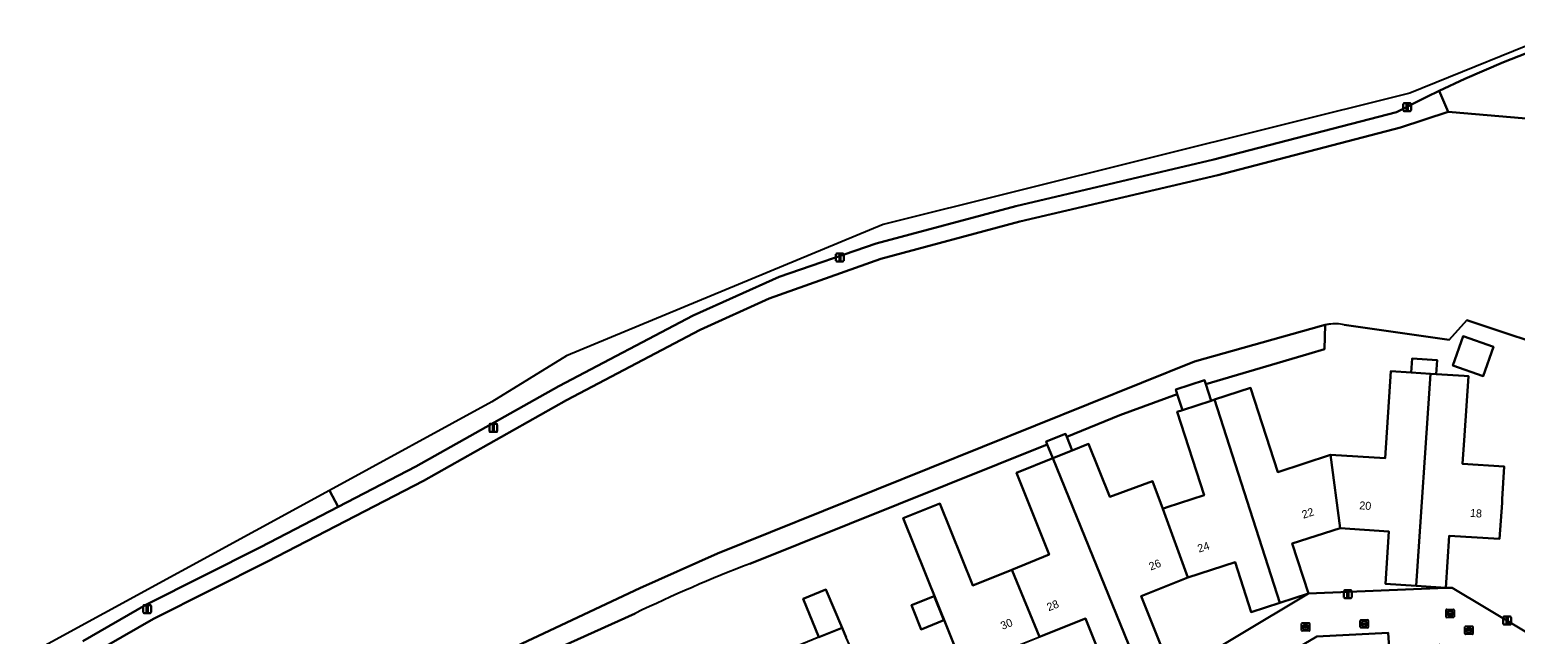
# Model space of a CAD drawing. Extents: x 158472 to 159562, y 388525 to 389606.
# Drawn here: x 158522.7 to 158708.4, y 389184.7 to 389260.3 of the extents above; entities that cross this region are included whole.
import ezdxf

# ---------------------------------------------------------------- set-up
doc = ezdxf.new("R2010")
doc.units = 0
for name, color, linetype in [('IMGEO_Erf', 7, 'Continuous'), ('IMGEO_Fietspad_gesloten', 7, 'Continuous'), ('IMGEO_Greppel_droge_sloot', 7, 'Continuous'), ('IMGEO_Groenvoorziening', 7, 'Continuous'), ('IMGEO_Kolk', 7, 'Continuous'), ('IMGEO_Lichtmast', 7, 'Continuous'), ('IMGEO_Loofbos', 7, 'Continuous'), ('IMGEO_Pand', 7, 'Continuous'), ('IMGEO_Pand_nummerreeks', 7, 'Continuous'), ('IMGEO_Parkeervlak_open', 7, 'Continuous'), ('IMGEO_Rijbaan_lokaal_open', 7, 'Continuous'), ('IMGEO_Rioolput', 7, 'Continuous')]:
    doc.layers.add(name, color=color, linetype=linetype)

msp = doc.modelspace()

# ---------------------------------------------------------------- linework, layer by layer
at = {"layer": 'IMGEO_Erf'}
for points in [[(158684.61, 389223.4), (158684.54, 389220.36), (158682.55, 389219.78), (158669.67, 389215.98), (158670.34, 389213.91), (158670.76, 389214.05), (158675.27, 389215.52), (158678.69, 389205), (158685.29, 389207.14), (158692.11, 389206.72), (158692.83, 389217.61), (158695.36, 389217.45), (158695.48, 389219.18), (158698.59, 389218.98), (158698.48, 389217.24), (158702, 389217.01), (158702.53, 389216.98), (158702.04, 389209.55), (158701.78, 389206.03), (158707, 389205.69), (158706.74, 389201.62), (158706.71, 389201.17), (158706.41, 389196.63), (158700.1, 389197.04), (158699.67, 389190.53), (158700.46, 389190.51), (158772.1, 389147.69)], [(158725.84, 389207.98), (158730.01, 389205.47), (158734.09, 389203.02), (158742.9, 389197.72), (158747.16, 389195.16), (158751.2, 389192.73), (158760.12, 389187.42), (158763.63, 389185.31), (158764.39, 389186.65), (158766.03, 389189.36), (158767.48, 389191.78), (158727.9, 389215.5), (158702.3, 389223.99), (158700.09, 389221.53), (158687, 389223.41)], [(158640.35, 389178.1), (158631.85, 389199.23), (158636.43, 389201.07), (158640.55, 389190.82), (158645.43, 389192.79), (158650.12, 389194.68), (158646.01, 389204.9), (158650.57, 389206.74), (158649.87, 389208.45), (158612.7, 389193.54)], [(158656.25, 389174.05), (158682.51, 389189.81), (158678.95, 389188.65), (158675.37, 389187.49), (158673.35, 389193.73), (158667.46, 389191.82), (158661.6, 389189.47), (158664.45, 389182.39)], [(158621.32, 389184.34), (158619.36, 389189.16), (158622.21, 389190.32), (158624.24, 389185.53), (158624.75, 389184.31)], [(158598.38, 389187.33), (158583.13, 389180.44), (158585.58, 389174.39), (158588.59, 389166.95), (158584.37, 389165.23), (158581.35, 389172.67), (158581.57, 389172.76), (158579.18, 389178.65), (158552, 389166.37)], [(158657.49, 389179.59), (158654.63, 389186.71), (158648.88, 389184.4)]]:
    msp.add_lwpolyline(points, dxfattribs=at)
for points in [[(158700.57, 389218.3), (158701.85, 389221.98), (158705.63, 389220.65), (158704.35, 389216.98)], [(158666.11, 389212.54), (158666.76, 389212.75), (158666.12, 389214.73), (158658.95, 389212.09), (158652.3, 389209.42), (158652.98, 389207.71), (158655.03, 389208.53), (158657.71, 389201.88), (158663.02, 389203.84), (158664.3, 389200.38), (158664.84, 389200.6), (158669.49, 389202.11)], [(158699.67, 389190.53), (158695.98, 389190.77), (158692.14, 389191.03), (158692.58, 389197.58), (158686.48, 389197.98), (158680.48, 389196.05), (158682.51, 389189.81)], [(158632.89, 389188.36), (158635.74, 389189.49), (158636.95, 389186.47), (158634.09, 389185.33), (158633.13, 389187.74)]]:
    msp.add_lwpolyline(points, close=True, dxfattribs=at)
for centre, radius, start, end in [((158685.81, 389217.45), 6.06, 96.7689, 101.43), ((158685.84, 389217.23), 6.29, 79.3889, 96.8209), ((158679.5, 389019.68), 186.25, 111.0196, 115.8212)]:
    msp.add_arc(centre, radius, start, end, dxfattribs=at)
at = {"layer": 'IMGEO_Fietspad_gesloten'}
for points in [[(158714.71, 389260.29), (158695.19, 389252.35), (158629.37, 389235.92), (158589.79, 389219.52), (158580.45, 389213.76), (158560.16, 389202.7), (158561.23, 389200.64), (158570.94, 389205.68), (158588.83, 389215.74), (158605.59, 389224.58), (158616.37, 389229.39), (158628.47, 389233.58), (158645.93, 389238.25), (158670.68, 389244.05), (158693.51, 389250), (158697.31, 389251.91), (158698.85, 389252.64), (158702.08, 389254.15), (158706.88, 389256.23), (158710.75, 389257.72)], [(158529.31, 389183.88), (158537.19, 389188.41), (158551.52, 389195.6), (158561.23, 389200.64), (158560.16, 389202.7), (158522.68, 389182.28)]]:
    msp.add_lwpolyline(points, dxfattribs=at)
at = {"layer": 'IMGEO_Greppel_droge_sloot'}
for points in [[(158612.7, 389193.54), (158649.87, 389208.45), (158649.72, 389208.81), (158652.15, 389209.79), (158652.3, 389209.42), (158658.95, 389212.09), (158666.12, 389214.73), (158665.93, 389215.32), (158669.51, 389216.47), (158669.67, 389215.98), (158682.55, 389219.78), (158684.54, 389220.36), (158684.61, 389223.4), (158684.13, 389223.28), (158668.27, 389218.8), (158608.65, 389194.82), (158598.93, 389190.48), (158572.18, 389177.89), (158551.72, 389168.84)], [(158552, 389166.37), (158579.18, 389178.65), (158579.07, 389178.9), (158583.1, 389180.53), (158583.13, 389180.44), (158598.38, 389187.33)]]:
    msp.add_lwpolyline(points, dxfattribs=at)
msp.add_arc((158679.5, 389019.68), 186.25, 111.0196, 115.8212, dxfattribs=at)
at = {"layer": 'IMGEO_Groenvoorziening'}
msp.add_lwpolyline([(158530.33, 389182.16), (158538.14, 389186.65), (158552.42, 389193.81), (158571.89, 389203.92), (158589.79, 389213.99), (158606.47, 389222.79), (158615.09, 389226.71), (158629.07, 389231.66), (158646.43, 389236.31), (158671.17, 389242.11), (158694.01, 389248.07), (158700, 389250.04), (158698.85, 389252.64), (158697.31, 389251.91), (158693.51, 389250), (158670.68, 389244.05), (158645.93, 389238.25), (158628.47, 389233.58), (158616.37, 389229.39), (158605.59, 389224.58), (158588.83, 389215.74), (158570.94, 389205.68), (158561.23, 389200.64), (158551.52, 389195.6), (158537.19, 389188.41), (158529.31, 389183.88)], dxfattribs=at)
at = {"layer": 'IMGEO_Kolk'}
for p, q in [((158688.98, 389185.6), (158688.98, 389186.46)), ((158689.06, 389186.53), (158689.91, 389186.53)), ((158689.47, 389186.31), (158689.5, 389186.31)), ((158689.98, 389186.46), (158689.98, 389185.6)), ((158689.91, 389185.53), (158689.06, 389185.53)), ((158689.24, 389186.02), (158689.24, 389186.04)), ((158689.68, 389185.99), (158689.28, 389185.99)), ((158689.29, 389186.07), (158689.68, 389186.07)), ((158689.49, 389185.75), (158689.47, 389185.75)), ((158689.73, 389186.04), (158689.73, 389186.02)), ((158702.08, 389184.8), (158702.08, 389185.65)), ((158702.15, 389185.72), (158703.01, 389185.72)), ((158703.01, 389184.72), (158702.15, 389184.72)), ((158702.34, 389185.22), (158702.34, 389185.23)), ((158702.38, 389185.27), (158702.78, 389185.27)), ((158702.78, 389185.18), (158702.38, 389185.18)), ((158702.59, 389184.94), (158702.56, 389184.94)), ((158702.57, 389185.5), (158702.59, 389185.5)), ((158702.82, 389185.23), (158702.82, 389185.22)), ((158703.08, 389185.65), (158703.08, 389184.8))]:
    msp.add_line(p, q, dxfattribs=at)
for points in [[(158688.98, 389185.6), (158688.98, 389186.46)], [(158689.06, 389186.53), (158689.91, 389186.53)], [(158689.98, 389186.46), (158689.98, 389185.6)], [(158689.91, 389185.53), (158689.06, 389185.53)], [(158702.08, 389184.8), (158702.08, 389185.65)], [(158702.15, 389185.72), (158703.01, 389185.72)], [(158703.01, 389184.72), (158702.15, 389184.72)], [(158703.08, 389185.65), (158703.08, 389184.8)]]:
    msp.add_lwpolyline(points, dxfattribs=at)
for centre, radius, start, end in [((158689.06, 389186.45), 0.0765, 91.552, 178.448), ((158689.06, 389186.45), 0.0765, 91.552, 178.448), ((158689.91, 389186.45), 0.0765, 1.552, 88.448), ((158689.91, 389186.45), 0.0765, 1.552, 88.448), ((158689.06, 389185.61), 0.0765, 181.552, 268.448), ((158689.06, 389185.61), 0.0765, 181.552, 268.448), ((158689.28, 389186.03), 0.0403, 85.8775, 175.7526), ((158689.28, 389186.02), 0.0366, 178.938, 274.7102), ((158689.69, 389186.03), 0.0386, 1.7309, 96.639), ((158689.68, 389186.03), 0.043, 264.8664, 352.4533), ((158689.91, 389185.61), 0.0765, 271.552, 358.448), ((158689.91, 389185.61), 0.0765, 271.552, 358.448), ((158702.16, 389185.65), 0.0765, 91.552, 178.448), ((158702.16, 389185.65), 0.0765, 91.552, 178.448), ((158702.16, 389184.8), 0.0765, 181.552, 268.448), ((158702.16, 389184.8), 0.0765, 181.552, 268.448), ((158702.38, 389185.23), 0.0403, 85.8775, 175.7526), ((158702.37, 389185.22), 0.0366, 178.938, 274.7102), ((158702.78, 389185.23), 0.0386, 1.7309, 96.639), ((158702.78, 389185.22), 0.043, 264.8664, 352.4533), ((158703, 389185.65), 0.0765, 1.552, 88.448), ((158703, 389185.65), 0.0765, 1.552, 88.448), ((158703, 389184.8), 0.0765, 271.552, 358.448), ((158703, 389184.8), 0.0765, 271.552, 358.448)]:
    msp.add_arc(centre, radius, start, end, dxfattribs=at)
for centre, major_axis, ratio, start_param, end_param in [((158689.47, 389186.03), (-0.387, 0.002), 0.722429, 4.712389, 7.853982), ((158689.49, 389186.03), (-0.39, 0.002), 0.717154, 1.570796, 4.712389), ((158702.57, 389185.22), (-0.387, 0.002), 0.722429, 4.712389, 7.853982), ((158702.59, 389185.22), (-0.39, 0.002), 0.717154, 1.570796, 4.712389)]:
    msp.add_ellipse(centre, major_axis=major_axis, ratio=ratio, start_param=start_param, end_param=end_param, dxfattribs=at)
at = {"layer": 'IMGEO_Lichtmast'}
for p, q in [((158694.37, 389250.21), (158694.37, 389251.01)), ((158694.37, 389251.01), (158694.37, 389250.21)), ((158694.47, 389251.11), (158695.26, 389251.11)), ((158695.26, 389251.11), (158694.47, 389251.11)), ((158695.26, 389250.11), (158694.47, 389250.11)), ((158694.47, 389250.11), (158695.26, 389250.11)), ((158695.36, 389251.01), (158695.36, 389250.21)), ((158695.36, 389250.21), (158695.36, 389251.01)), ((158623.46, 389231.41), (158623.46, 389232.21)), ((158623.46, 389232.21), (158623.46, 389231.41)), ((158623.56, 389232.31), (158624.34, 389232.31)), ((158624.34, 389232.31), (158623.56, 389232.31)), ((158624.34, 389231.31), (158623.56, 389231.31)), ((158623.56, 389231.31), (158624.34, 389231.31)), ((158624.44, 389232.21), (158624.44, 389231.41)), ((158624.44, 389231.41), (158624.44, 389232.21)), ((158580.14, 389210.11), (158580.14, 389210.91)), ((158580.14, 389210.91), (158580.14, 389210.11)), ((158580.24, 389211.01), (158581.03, 389211.01)), ((158581.03, 389211.01), (158580.24, 389211.01)), ((158581.13, 389210.91), (158581.13, 389210.11)), ((158581.13, 389210.11), (158581.13, 389210.91)), ((158581.03, 389210.01), (158580.24, 389210.01)), ((158580.24, 389210.01), (158581.03, 389210.01)), ((158686.95, 389189.33), (158686.95, 389190.13)), ((158686.95, 389190.13), (158686.95, 389189.33)), ((158687.05, 389190.23), (158687.84, 389190.23)), ((158687.84, 389190.23), (158687.05, 389190.23)), ((158687.94, 389190.13), (158687.94, 389189.33)), ((158687.94, 389189.33), (158687.94, 389190.13)), ((158536.88, 389187.48), (158536.88, 389188.28)), ((158536.88, 389188.28), (158536.88, 389187.48)), ((158536.98, 389188.38), (158537.77, 389188.38)), ((158537.77, 389188.38), (158536.98, 389188.38)), ((158537.87, 389188.28), (158537.87, 389187.48)), ((158537.87, 389187.48), (158537.87, 389188.28)), ((158687.84, 389189.23), (158687.05, 389189.23)), ((158687.05, 389189.23), (158687.84, 389189.23)), ((158537.77, 389187.38), (158536.98, 389187.38)), ((158536.98, 389187.38), (158537.77, 389187.38)), ((158706.87, 389186.03), (158706.87, 389186.83)), ((158706.87, 389186.83), (158706.87, 389186.03)), ((158706.97, 389186.93), (158707.75, 389186.93)), ((158707.75, 389186.93), (158706.97, 389186.93)), ((158707.85, 389186.83), (158707.85, 389186.03)), ((158707.85, 389186.03), (158707.85, 389186.83)), ((158707.75, 389185.93), (158706.97, 389185.93)), ((158706.97, 389185.93), (158707.75, 389185.93))]:
    msp.add_line(p, q, dxfattribs=at)
for points in [[(158694.79, 389250.98), (158694.94, 389250.98), (158694.94, 389250.23), (158694.79, 389250.23), (158694.79, 389250.98)], [(158623.88, 389232.18), (158624.03, 389232.18), (158624.03, 389231.43), (158623.88, 389231.43), (158623.88, 389232.18)], [(158580.56, 389210.89), (158580.71, 389210.89), (158580.71, 389210.14), (158580.56, 389210.14), (158580.56, 389210.89)], [(158687.37, 389190.1), (158687.52, 389190.1), (158687.52, 389189.35), (158687.37, 389189.35), (158687.37, 389190.1)], [(158537.3, 389188.26), (158537.45, 389188.26), (158537.45, 389187.51), (158537.3, 389187.51), (158537.3, 389188.26)], [(158707.28, 389186.81), (158707.43, 389186.81), (158707.43, 389186.06), (158707.28, 389186.06), (158707.28, 389186.81)]]:
    msp.add_lwpolyline(points, dxfattribs=at)
for centre, start, end in [((158694.47, 389251.01), 90, 180), ((158694.47, 389251.01), 90, 180), ((158694.47, 389250.21), 180, 270), ((158694.47, 389250.21), 180, 270), ((158695.26, 389251.01), 0, 90), ((158695.26, 389251.01), 360, 90), ((158695.26, 389250.21), 270, 0), ((158695.26, 389250.21), 270, 0), ((158623.56, 389232.21), 90, 180), ((158623.56, 389232.21), 90, 180), ((158623.56, 389231.41), 180, 270), ((158623.56, 389231.41), 180, 270), ((158624.34, 389232.21), 0, 90), ((158624.34, 389232.21), 360, 90), ((158624.34, 389231.41), 270, 0), ((158624.34, 389231.41), 270, 0), ((158580.24, 389210.91), 90, 180), ((158580.24, 389210.91), 90, 180), ((158581.03, 389210.91), 0, 90), ((158581.03, 389210.91), 360, 90), ((158580.24, 389210.11), 180, 270), ((158580.24, 389210.11), 180, 270), ((158581.03, 389210.11), 270, 0), ((158581.03, 389210.11), 270, 0), ((158687.05, 389190.13), 90, 180), ((158687.05, 389190.13), 90, 180), ((158687.84, 389190.13), 0, 90), ((158687.84, 389190.13), 360, 90), ((158536.98, 389188.28), 90, 180), ((158536.98, 389188.28), 90, 180), ((158537.77, 389188.28), 0, 90), ((158537.77, 389188.28), 360, 90), ((158687.05, 389189.33), 180, 270), ((158687.05, 389189.33), 180, 270), ((158687.84, 389189.33), 270, 0), ((158687.84, 389189.33), 270, 0), ((158536.98, 389187.48), 180, 270), ((158536.98, 389187.48), 180, 270), ((158537.77, 389187.48), 270, 0), ((158537.77, 389187.48), 270, 0), ((158706.97, 389186.83), 90, 180), ((158706.97, 389186.83), 90, 180), ((158707.75, 389186.83), 0, 90), ((158707.75, 389186.83), 360, 90), ((158706.97, 389186.03), 180, 270), ((158706.97, 389186.03), 180, 270), ((158707.75, 389186.03), 270, 0), ((158707.75, 389186.03), 270, 0)]:
    msp.add_arc(centre, 0.1, start, end, dxfattribs=at)
at = {"layer": 'IMGEO_Loofbos'}
msp.add_lwpolyline([(158732.69, 389246.62), (158757.37, 389243.07), (158763.17, 389243.64), (158772.86, 389248.5), (158772.53, 389250), (158771.73, 389253.58), (158767.5, 389254), (158759.77, 389254.51), (158752.04, 389255.17), (158743.84, 389255.85), (158735.7, 389256.86), (158729.16, 389257.77), (158722.59, 389258.46), (158718.75, 389258.6), (158714.83, 389258.49), (158710.75, 389257.72), (158706.88, 389256.23), (158702.08, 389254.15), (158698.85, 389252.64), (158700, 389250.04), (158700.48, 389250), (158722.36, 389248.11)], close=True, dxfattribs=at)
for points in [[(158781.05, 389216.63), (158763.2, 389232.41), (158755.31, 389237.83), (158731.89, 389242.03), (158722.29, 389243.64), (158722.36, 389248.11), (158700.48, 389250), (158700, 389250.04), (158694.01, 389248.07), (158671.17, 389242.11), (158646.43, 389236.31), (158629.07, 389231.66), (158615.09, 389226.71), (158606.47, 389222.79), (158589.79, 389213.99), (158571.89, 389203.92), (158552.42, 389193.81), (158538.14, 389186.65), (158530.33, 389182.16)], [(158551.72, 389168.84), (158572.18, 389177.89), (158598.93, 389190.48), (158608.65, 389194.82), (158668.27, 389218.8), (158684.13, 389223.28), (158684.61, 389223.4)], [(158687, 389223.41), (158700.09, 389221.53), (158702.3, 389223.99), (158727.9, 389215.5), (158767.48, 389191.78), (158766.03, 389189.36), (158774.11, 389184.52), (158781.87, 389180.62), (158786.59, 389178.55), (158810.16, 389189.07)]]:
    msp.add_lwpolyline(points, dxfattribs=at)
for centre, radius, start, end in [((158685.81, 389217.45), 6.06, 96.7689, 101.43), ((158685.84, 389217.23), 6.29, 79.3889, 96.8209)]:
    msp.add_arc(centre, radius, start, end, dxfattribs=at)
at = {"layer": 'IMGEO_Pand'}
for points in [[(158701.85, 389221.98), (158700.57, 389218.3), (158704.35, 389216.98), (158705.63, 389220.65)], [(158695.48, 389219.18), (158695.36, 389217.45), (158697.76, 389217.29), (158698.48, 389217.24), (158698.59, 389218.98)], [(158669.67, 389215.98), (158669.51, 389216.47), (158665.93, 389215.32), (158666.12, 389214.73), (158666.76, 389212.75), (158670.34, 389213.91)], [(158697.76, 389217.29), (158695.36, 389217.45), (158692.83, 389217.61), (158692.11, 389206.72), (158685.29, 389207.14), (158686.48, 389197.98), (158692.58, 389197.58), (158692.14, 389191.03), (158695.98, 389190.77)], [(158707, 389205.69), (158701.78, 389206.03), (158702.04, 389209.55), (158702.53, 389216.98), (158702, 389217.01), (158698.48, 389217.24), (158697.76, 389217.29), (158695.98, 389190.77), (158699.67, 389190.53), (158700.1, 389197.04), (158706.41, 389196.63), (158706.71, 389201.17), (158706.74, 389201.62)], [(158670.76, 389214.05), (158678.95, 389188.65), (158682.51, 389189.81), (158680.48, 389196.05), (158686.48, 389197.98), (158685.29, 389207.14), (158678.69, 389205), (158675.27, 389215.52)], [(158670.76, 389214.05), (158670.34, 389213.91), (158666.76, 389212.75), (158666.11, 389212.54), (158669.49, 389202.11), (158664.84, 389200.6), (158664.3, 389200.38), (158667.46, 389191.82), (158673.35, 389193.73), (158675.37, 389187.49), (158678.95, 389188.65)], [(158652.3, 389209.42), (158652.15, 389209.79), (158649.72, 389208.81), (158649.87, 389208.45), (158650.57, 389206.74), (158652.98, 389207.71)], [(158664.3, 389200.38), (158663.02, 389203.84), (158657.71, 389201.88), (158655.03, 389208.53), (158652.98, 389207.71), (158650.57, 389206.74), (158661.02, 389181.01), (158664.45, 389182.39), (158661.6, 389189.47), (158667.46, 389191.82)], [(158645.43, 389192.79), (158645.47, 389192.68), (158648.88, 389184.4), (158654.63, 389186.71), (158657.49, 389179.59), (158661.02, 389181.01), (158650.57, 389206.74), (158646.01, 389204.9), (158650.12, 389194.68)], [(158645.43, 389192.79), (158640.55, 389190.82), (158636.43, 389201.07), (158631.85, 389199.23), (158640.35, 389178.1), (158642.21, 389173.46), (158645.93, 389174.95), (158643.07, 389182.06), (158648.88, 389184.4), (158645.47, 389192.68)], [(158621.32, 389184.34), (158624.24, 389185.53), (158622.21, 389190.32), (158619.36, 389189.16)], [(158633.13, 389187.74), (158634.09, 389185.33), (158636.95, 389186.47), (158635.74, 389189.49), (158632.89, 389188.36)], [(158621.32, 389184.34), (158615.44, 389181.96), (158616.2, 389180.09), (158614.06, 389179.23), (158614.8, 389177.42), (158615.37, 389176.01), (158617.51, 389176.88), (158618.29, 389174.96), (158617.69, 389174.71), (158618.7, 389172.23), (158617.27, 389171.65), (158617.36, 389171.42), (158618.31, 389169.09), (158620.37, 389169.93), (158626.46, 389172.41), (158625.8, 389174.03), (158628.58, 389175.16), (158627.24, 389178.42), (158625.3, 389183.03), (158624.75, 389184.31), (158624.24, 389185.53)]]:
    msp.add_lwpolyline(points, close=True, dxfattribs=at)
at = {"layer": 'IMGEO_Parkeervlak_open'}
msp.add_lwpolyline([(158688.43, 389180.57), (158692.61, 389183.03), (158692.48, 389184.91), (158683.55, 389184.44), (158675.45, 389179.64), (158678.4, 389174.65), (158683.2, 389177.48)], close=True, dxfattribs=at)
at = {"layer": 'IMGEO_Rijbaan_lokaal_open'}
msp.add_lwpolyline([(158700.46, 389190.51), (158699.67, 389190.53), (158682.51, 389189.81), (158656.25, 389174.05), (158649.66, 389174.09), (158655.43, 389164.4), (158655.95, 389168.05), (158670.83, 389176.9), (158675.45, 389179.64), (158683.55, 389184.44), (158692.48, 389184.91), (158692.61, 389183.03), (158698.84, 389183.45), (158700.63, 389182.29), (158717.79, 389171.87), (158734.99, 389161.57), (158752.23, 389151.34), (158752.42, 389151.21), (158767.11, 389142.45), (158767.37, 389141.09), (158767.72, 389139.24), (158775.76, 389148.25), (158772.1, 389147.69)], close=True, dxfattribs=at)
at = {"layer": 'IMGEO_Rioolput'}
for p, q in [((158699.73, 389186.9), (158699.73, 389187.75)), ((158699.8, 389187.83), (158700.65, 389187.83)), ((158700.65, 389186.83), (158699.8, 389186.83)), ((158699.98, 389187.32), (158699.98, 389187.33)), ((158700.42, 389187.28), (158700.02, 389187.28)), ((158700.03, 389187.37), (158700.43, 389187.37)), ((158700.21, 389187.61), (158700.24, 389187.61)), ((158700.24, 389187.05), (158700.21, 389187.05)), ((158700.47, 389187.33), (158700.47, 389187.32)), ((158700.73, 389187.75), (158700.73, 389186.9)), ((158681.66, 389185.21), (158681.66, 389186.06)), ((158681.74, 389186.14), (158682.59, 389186.14)), ((158682.59, 389185.14), (158681.74, 389185.14)), ((158681.92, 389185.63), (158681.92, 389185.64)), ((158681.96, 389185.68), (158682.36, 389185.68)), ((158682.36, 389185.59), (158681.96, 389185.59)), ((158682.15, 389185.92), (158682.17, 389185.92)), ((158682.17, 389185.36), (158682.15, 389185.36)), ((158682.4, 389185.64), (158682.4, 389185.63)), ((158682.66, 389186.06), (158682.66, 389185.21))]:
    msp.add_line(p, q, dxfattribs=at)
for points in [[(158699.73, 389186.9), (158699.73, 389187.75)], [(158699.8, 389187.83), (158700.65, 389187.83)], [(158700.65, 389186.83), (158699.8, 389186.83)], [(158700.73, 389187.75), (158700.73, 389186.9)], [(158681.66, 389185.21), (158681.66, 389186.06)], [(158681.74, 389186.14), (158682.59, 389186.14)], [(158682.59, 389185.14), (158681.74, 389185.14)], [(158682.66, 389186.06), (158682.66, 389185.21)]]:
    msp.add_lwpolyline(points, dxfattribs=at)
for centre, radius, start, end in [((158699.8, 389187.75), 0.0765, 91.552, 178.448), ((158699.8, 389187.75), 0.0765, 91.552, 178.448), ((158699.8, 389186.9), 0.0765, 181.552, 268.448), ((158699.8, 389186.9), 0.0765, 181.552, 268.448), ((158700.03, 389187.33), 0.0403, 85.8775, 175.7526), ((158700.02, 389187.32), 0.0366, 178.938, 274.7102), ((158700.43, 389187.33), 0.043, 264.8664, 352.4533), ((158700.43, 389187.33), 0.0386, 1.7309, 96.639), ((158700.65, 389187.75), 0.0765, 1.552, 88.448), ((158700.65, 389187.75), 0.0765, 1.552, 88.448), ((158700.65, 389186.9), 0.0765, 271.552, 358.448), ((158700.65, 389186.9), 0.0765, 271.552, 358.448), ((158681.74, 389186.06), 0.0765, 91.552, 178.448), ((158681.74, 389186.06), 0.0765, 91.552, 178.448), ((158681.74, 389185.21), 0.0765, 181.552, 268.448), ((158681.74, 389185.21), 0.0765, 181.552, 268.448), ((158681.96, 389185.64), 0.0403, 85.8775, 175.7526), ((158681.96, 389185.63), 0.0366, 178.938, 274.7102), ((158682.37, 389185.64), 0.0386, 1.7309, 96.639), ((158682.36, 389185.64), 0.043, 264.8664, 352.4533), ((158682.59, 389186.06), 0.0765, 1.552, 88.448), ((158682.59, 389186.06), 0.0765, 1.552, 88.448), ((158682.59, 389185.21), 0.0765, 271.552, 358.448), ((158682.59, 389185.21), 0.0765, 271.552, 358.448)]:
    msp.add_arc(centre, radius, start, end, dxfattribs=at)
for centre, major_axis, ratio, start_param, end_param in [((158700.21, 389187.33), (-0.387, 0.002), 0.722429, 4.712389, 7.853982), ((158700.24, 389187.33), (-0.39, 0.002), 0.717154, 1.570796, 4.712389), ((158682.15, 389185.64), (-0.387, 0.002), 0.722429, 4.712389, 7.853982), ((158682.17, 389185.64), (-0.39, 0.002), 0.717154, 1.570796, 4.712389)]:
    msp.add_ellipse(centre, major_axis=major_axis, ratio=ratio, start_param=start_param, end_param=end_param, dxfattribs=at)

# ---------------------------------------------------------------- texts
at = {"layer": 'IMGEO_Pand_nummerreeks'}
for s, rotation, p in [('20', 356.2586, (158688.85, 389200.35)), ('22', 17.9861, (158681.89, 389199.16)), ('18', 356.2471, (158702.69, 389199.4)), ('24', 17.9909, (158668.84, 389194.92)), ('26', 21.9042, (158662.82, 389192.67)), ('28', 21.9184, (158650.05, 389187.58)), ('30', 21.9184, (158644.27, 389185.26))]:
    msp.add_text(s, height=1, rotation=rotation, dxfattribs=at).set_placement(p)

doc.saveas('drawing.dxf')
